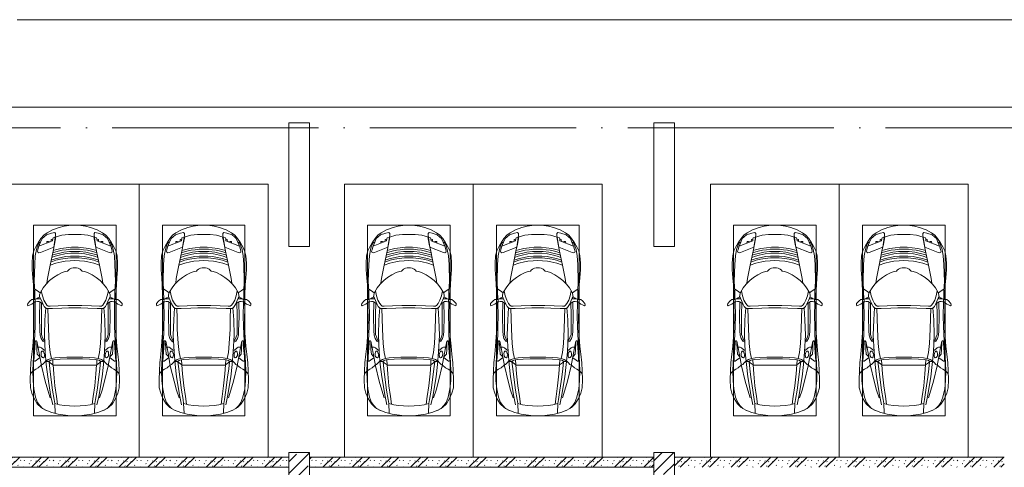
# Model space of a CAD drawing. Header units: millimetres. Extents: x -32229 to 291619, y -13689 to 125138.
# Tile 416 of 565: x 45585 to 64685, y 87460 to 96150. Entities that reach past the tile are written whole.
import ezdxf

# ---------------------------------------------------------------- set-up
doc = ezdxf.new("R2010")
doc.units = ezdxf.units.MM
doc.linetypes.add('ADSK_Линия сетки', pattern=[5000, 4000, -500, 0, -500])
for name, color, linetype, lineweight in [('A-DETL-GENF-OTLN', 7, 'Continuous', 18), ('A-FLOR-____-OTLN', 7, 'Continuous', 18), ('A-WALL-____-PATT', 7, 'Continuous', 40), ('C-PRKG-____-OTLN', 7, 'Continuous', 18), ('I-WALL-____-MCUT', 7, 'Continuous', 40), ('S-COLS-____-MCUT', 7, 'Continuous', 40), ('S-COLS-____-OTLN', 7, 'Continuous', 18), ('S-GRID-____-OTLN', 7, 'Continuous', 9)]:
    doc.layers.add(name, color=color, linetype=linetype, lineweight=lineweight)
pattern_1 = [(135, (300.56, 377.28), (-565.6854, 6e-14), [10, -790]), (135, (349.8, 474.73), (-565.6854, 6e-14), [10, -790]), (135, (423.93, 473.06), (-565.6854, 6e-14), [10, -790]), (135, (229.92, 447.9), (-565.6854, 6e-14), [10, -790]), (135, (155.08, 447.9), (-565.6854, 6e-14), [10, -790]), (135, (114.9, 369.03), (-565.6854, 6e-14), [10, -790]), (135, (132.43, 285.8), (-565.6854, 6e-14), [10, -790]), (135, (214.66, 322), (-565.6854, 6e-14), [10, -790]), (135, (198.16, 261.88), (-565.6854, 6e-14), [10, -790]), (135, (45.2, 272.9), (-565.6854, 6e-14), [10, -790]), (135, (42.32, 336.16), (-565.6854, 6e-14), [10, -790]), (135, (92.26, 192.24), (-565.6854, 6e-14), [10, -790]), (135, (7.07, 149.2), (-565.6854, 6e-14), [10, -790]), (135, (80.6, 95.1), (-565.6854, 6e-14), [10, -790]), (135, (79.53, 36.94), (-565.6854, 6e-14), [10, -790]), (135, (153.87, 74.56), (-565.6854, 6e-14), [10, -790]), (135, (228.35, 124.8), (-565.6854, 6e-14), [10, -790]), (135, (279.75, 180.4), (-565.6854, 6e-14), [10, -790]), (135, (282.9, 31.63), (-565.6854, 6e-14), [10, -790]), (135, (377.38, 53.45), (-565.6854, 6e-14), [10, -790]), (135, (352.28, 102.7), (-565.6854, 6e-14), [10, -790]), (135, (354.05, 0), (-565.6854, 6e-14), [10, -790]), (135, (553.23, 16.45), (-565.6854, 6e-14), [10, -790]), (135, (542.38, 63.45), (-565.6854, 6e-14), [10, -790]), (135, (536.58, 239.3), (-565.6854, 6e-14), [10, -790]), (135, (475.85, 203.9), (-565.6854, 6e-14), [10, -790]), (135, (475.85, 316.54), (-565.6854, 6e-14), [10, -790]), (135, (520.8, 408.7), (-565.6854, 6e-14), [10, -790]), (135, (551.1, 470.8), (-565.6854, 6e-14), [10, -790]), (135, (235.25, 537.93), (-565.6854, 6e-14), [10, -790]), (135, (407.25, 547.65), (-565.6854, 6e-14), [10, -790]), (135, (94.5, 558.6), (-565.6854, 6e-14), [10, -790]), (135, (46.4, 532.3), (-565.6854, 6e-14), [10, -790]), (135, (85.56, 465.04), (-565.6854, 6e-14), [10, -790]), (135, (355.53, 181.14), (-565.6854, 6e-14), [10, -790]), (135, (362.23, 243.6), (-565.6854, 6e-14), [10, -790]), (135, (413.45, 344.1), (-565.6854, 6e-14), [10, -790]), (135, (286.3, 273.25), (-565.6854, 6e-14), [10, -790]), (135, (423.02, 263.72), (-565.6854, 6e-14), [10, -790]), (135, (162.94, 190.2), (-565.6854, 6e-14), [10, -790]), (135, (470.25, 120.93), (-565.6854, 6e-14), [10, -790]), (135, (484.48, 9.78), (-565.6854, 6e-14), [10, -790]), (45, (0, 212.13), (-565.6854, 0), []), (45, (212.13, 0), (-565.6854, 0), []), (45, (353.55, 0), (-565.6854, 0), []), (45, (0, 353.55), (-565.6854, 0), [])]

# ---------------------------------------------------------------- blocks, each defined once
blk = doc.blocks.new('КР_Колонна_ЖБ_Прямоугольная - 400x2400h_B40-V21--02 ЭМ')
at = {"layer": 'S-COLS-____-OTLN', "lineweight": 5, "true_color": 0xaaaaaa}
h = blk.add_hatch(dxfattribs=at)
h.set_pattern_fill('FP_18', color=253, style=0, pattern_type=2)
h.set_pattern_definition([(225, (51005.3, 86550), (228.0985, -228.0985), []), (225, (50777.2, 86550), (228.0985, -228.0985), [403.225, -80.645, 6.706, -73.939])])
h.paths.add_polyline_path([(200, 1200), (-200, 1200), (-200, -1200), (200, -1200)])
at = {"layer": 'S-COLS-____-MCUT', "color": 253, "lineweight": 15, "true_color": 0xaaaaaa}
for p, q in [((200, 1200), (-200, 1200)), ((-200, 1200), (-200, -1200)), ((200, -1200), (200, 1200)), ((-200, -1200), (200, -1200))]:
    blk.add_line(p, q, dxfattribs=at)
blk = doc.blocks.new('КР_Колонна_ЖБ_Прямоугольная - 400x2400h_B40-V23--02 ЭМ')
at = {"layer": 'S-COLS-____-OTLN', "lineweight": 5, "true_color": 0xaaaaaa}
h = blk.add_hatch(dxfattribs=at)
h.set_pattern_fill('FP_20', color=253, style=0, pattern_type=2)
h.set_pattern_definition([(225, (58085.3, 86550), (228.0985, -228.0985), []), (225, (57857.2, 86550), (228.0985, -228.0985), [403.225, -80.645, 6.706, -73.939])])
h.paths.add_polyline_path([(200, 1200), (-200, 1200), (-200, -1200), (200, -1200)])
at = {"layer": 'S-COLS-____-MCUT', "color": 253, "lineweight": 15, "true_color": 0xaaaaaa}
for p, q in [((200, 1200), (-200, 1200)), ((-200, 1200), (-200, -1200)), ((200, -1200), (200, 1200)), ((-200, -1200), (200, -1200))]:
    blk.add_line(p, q, dxfattribs=at)
blk = doc.blocks.new('АР_Машиноместо - 4900x2400_М__5300х2500_-3113489--02 ЭМ')
at = {"layer": 'A-DETL-GENF-OTLN', "color": 254, "lineweight": 13, "true_color": 0xd4d4d4}
for p, q in [((696, 4396), (625, 4355)), ((1804, 4396), (1875, 4355)), ((528, 4240), (489, 4138)), ((571, 4303), (528, 4240)), ((625, 4355), (571, 4303)), ((787, 4128), (821, 4290)), ((849, 4183), (861, 4260)), ((1651, 4183), (1639, 4260)), ((1713, 4128), (1679, 4290)), ((1875, 4355), (1929, 4303)), ((1929, 4303), (1972, 4240)), ((1972, 4240), (2011, 4138)), ((489, 4138), (455, 3977)), ((723, 4002), (772, 4150)), ((723, 3742), (787, 4128)), ((819, 4001), (849, 4183)), ((1681, 4001), (1651, 4183)), ((1777, 3742), (1713, 4128)), ((1777, 4002), (1728, 4150)), ((2011, 4138), (2045, 3977)), ((439, 3823), (434, 3624)), ((455, 3977), (439, 3823)), ((602, 3530), (674, 3827)), ((674, 3827), (723, 4002)), ((786, 3747), (819, 4001)), ((1714, 3747), (1681, 4001)), ((1826, 3827), (1777, 4002)), ((1898, 3530), (1826, 3827)), ((2045, 3977), (2061, 3823)), ((2061, 3823), (2066, 3624)), ((696, 3503), (723, 3742)), ((765, 3589), (786, 3747)), ((1735, 3589), (1714, 3747)), ((1804, 3503), (1777, 3742)), ((434, 3624), (440, 3469)), ((440, 3469), (462, 3137)), ((564, 3316), (602, 3530)), ((749, 3451), (765, 3589)), ((1751, 3451), (1735, 3589)), ((1936, 3316), (1898, 3530)), ((2060, 3469), (2038, 3137)), ((2066, 3624), (2060, 3469)), ((533, 3146), (564, 3316)), ((735, 3406), (688, 3436)), ((797, 3388), (735, 3406)), ((753, 3099), (772, 3268)), ((772, 3268), (797, 3388)), ((870, 3377), (797, 3388)), ((957, 3369), (870, 3377)), ((1093, 3361), (957, 3369)), ((1250, 3361), (1093, 3361)), ((1250, 3361), (1407, 3361)), ((1407, 3361), (1543, 3369)), ((1543, 3369), (1630, 3377)), ((1630, 3377), (1703, 3388)), ((1703, 3388), (1765, 3406)), ((1728, 3268), (1703, 3388)), ((1747, 3099), (1728, 3268)), ((1765, 3406), (1812, 3436)), ((1967, 3146), (1936, 3316)), ((462, 3137), (466, 3036)), ((512, 3053), (533, 3146)), ((629, 3048), (667, 3070)), ((738, 2818), (753, 3099)), ((1762, 2818), (1747, 3099)), ((1871, 3048), (1833, 3070)), ((1988, 3053), (1967, 3146)), ((2038, 3137), (2034, 3036)), ((466, 3036), (474, 2914)), ((474, 2914), (478, 2755)), ((572, 2853), (576, 2937)), ((576, 2937), (595, 2998)), ((595, 2998), (629, 3048)), ((1905, 2998), (1871, 3048)), ((1924, 2937), (1905, 2998)), ((1928, 2853), (1924, 2937)), ((2026, 2914), (2022, 2755)), ((2034, 3036), (2026, 2914)), ((478, 2755), (483, 2571)), ((564, 2581), (572, 2853)), ((734, 2607), (738, 2818)), ((1766, 2607), (1762, 2818)), ((1936, 2581), (1928, 2853)), ((2022, 2755), (2017, 2571)), ((483, 2571), (478, 2290)), ((571, 2291), (564, 2581)), ((728, 2416), (734, 2607)), ((1772, 2416), (1766, 2607)), ((1929, 2291), (1936, 2581)), ((2017, 2571), (2022, 2290)), ((472, 2078), (474, 2239)), ((2028, 2078), (2026, 2239)), ((463, 1890), (472, 2078)), ((2037, 1890), (2028, 2078)), ((471, 1561), (463, 1890)), ((2029, 1561), (2037, 1890)), ((483, 1396), (471, 1561)), ((2017, 1396), (2029, 1561)), ((507, 1274), (483, 1396)), ((1993, 1274), (2017, 1396)), ((528, 1199), (507, 1274)), ((562, 1132), (528, 1199)), ((819, 1103), (554, 1208)), ((709, 1113), (708, 1147)), ((1681, 1103), (1946, 1208)), ((1791, 1113), (1792, 1147)), ((1938, 1132), (1972, 1199)), ((1972, 1199), (1993, 1274)), ((738, 1114), (709, 1113)), ((773, 1121), (738, 1114)), ((793, 1076), (791, 1115)), ((823, 1074), (793, 1076)), ((824, 1064), (819, 1103)), ((828, 1045), (824, 1064)), ((871, 1032), (828, 1045)), ((1629, 1032), (1672, 1045)), ((1672, 1045), (1676, 1064)), ((1676, 1064), (1681, 1103)), ((1677, 1074), (1707, 1076)), ((1707, 1076), (1709, 1115)), ((1727, 1121), (1762, 1114)), ((1762, 1114), (1791, 1113))]:
    blk.add_line(p, q, dxfattribs=at)
at = {"layer": 'A-DETL-GENF-OTLN', "color": 253, "lineweight": 13, "true_color": 0xaaaaaa}
for p, q in [((804, 4437), (686, 4392)), ((927, 4467), (804, 4437)), ((861, 4260), (869, 4451)), ((1115, 4493), (927, 4467)), ((1250, 4500), (1115, 4493)), ((1250, 4500), (1385, 4493)), ((1385, 4493), (1573, 4467)), ((1573, 4467), (1696, 4437)), ((1639, 4260), (1631, 4451)), ((1696, 4437), (1814, 4392)), ((522, 4268), (459, 4167)), ((596, 4341), (522, 4268)), ((686, 4392), (596, 4341)), ((955, 4284), (861, 4259)), ((914, 4272), (894, 4122)), ((1050, 4297), (955, 4284)), ((1146, 4307), (1050, 4297)), ((1250, 4312), (1146, 4307)), ((1250, 4312), (1354, 4307)), ((1354, 4307), (1450, 4297)), ((1450, 4297), (1545, 4284)), ((1545, 4284), (1639, 4259)), ((1586, 4272), (1606, 4122)), ((1814, 4392), (1904, 4341)), ((1904, 4341), (1978, 4268)), ((1978, 4268), (2041, 4167)), ((416, 4059), (387, 3958)), ((459, 4167), (416, 4059)), ((894, 4122), (864, 3917)), ((1606, 4122), (1636, 3917)), ((2041, 4167), (2084, 4059)), ((2084, 4059), (2113, 3958)), ((387, 3958), (384, 3803)), ((864, 3917), (840, 3688)), ((1636, 3917), (1660, 3688)), ((2113, 3958), (2116, 3803)), ((384, 3803), (390, 3630)), ((404, 3666), (388, 3688)), ((390, 3630), (397, 3474)), ((439, 3630), (404, 3666)), ((491, 3594), (439, 3630)), ((840, 3688), (827, 3510)), ((1660, 3688), (1673, 3510)), ((2009, 3594), (2061, 3630)), ((2061, 3630), (2096, 3666)), ((2096, 3666), (2112, 3688)), ((2110, 3630), (2103, 3474)), ((2116, 3803), (2110, 3630)), ((397, 3474), (416, 3306)), ((457, 3435), (466, 3441)), ((466, 3441), (482, 3439)), ((482, 3439), (508, 3423)), ((538, 3567), (491, 3594)), ((598, 3519), (538, 3567)), ((625, 3501), (598, 3519)), ((655, 3470), (625, 3501)), ((690, 3434), (655, 3470)), ((676, 3260), (696, 3503)), ((744, 3447), (691, 3447)), ((744, 3447), (773, 3472)), ((773, 3424), (744, 3447)), ((773, 3472), (826, 3512)), ((826, 3512), (821, 3413)), ((1250, 3520), (827, 3517)), ((1250, 3520), (1673, 3517)), ((1674, 3512), (1679, 3413)), ((1727, 3472), (1674, 3512)), ((1756, 3447), (1727, 3472)), ((1727, 3424), (1756, 3447)), ((1756, 3447), (1809, 3447)), ((1824, 3260), (1804, 3503)), ((1810, 3434), (1845, 3470)), ((1845, 3470), (1875, 3501)), ((1875, 3501), (1902, 3519)), ((1902, 3519), (1962, 3567)), ((1962, 3567), (2009, 3594)), ((2018, 3439), (1992, 3423)), ((2034, 3441), (2018, 3439)), ((2043, 3435), (2034, 3441)), ((2103, 3474), (2084, 3306)), ((416, 3306), (433, 3149)), ((462, 3347), (457, 3435)), ((475, 3180), (462, 3347)), ((508, 3423), (567, 3375)), ((522, 3303), (515, 3214)), ((565, 3350), (522, 3303)), ((570, 3361), (565, 3350)), ((567, 3375), (570, 3361)), ((594, 3293), (597, 3327)), ((600, 3262), (594, 3293)), ((597, 3327), (605, 3347)), ((612, 3246), (600, 3262)), ((605, 3347), (620, 3369)), ((620, 3369), (639, 3373)), ((643, 3260), (627, 3246)), ((639, 3373), (654, 3361)), ((657, 3286), (643, 3260)), ((654, 3361), (659, 3344)), ((661, 3321), (657, 3286)), ((659, 3344), (661, 3321)), ((659, 2936), (676, 3260)), ((811, 3415), (773, 3424)), ((853, 3407), (811, 3415)), ((965, 3398), (853, 3407)), ((1103, 3394), (965, 3398)), ((1250, 3391), (1103, 3394)), ((1250, 3391), (1397, 3394)), ((1397, 3394), (1535, 3398)), ((1535, 3398), (1647, 3407)), ((1647, 3407), (1689, 3415)), ((1689, 3415), (1727, 3424)), ((1841, 2936), (1824, 3260)), ((1841, 3344), (1839, 3321)), ((1839, 3321), (1843, 3286)), ((1846, 3361), (1841, 3344)), ((1843, 3286), (1857, 3260)), ((1861, 3373), (1846, 3361)), ((1857, 3260), (1873, 3246)), ((1880, 3369), (1861, 3373)), ((1895, 3347), (1880, 3369)), ((1888, 3246), (1900, 3262)), ((1903, 3327), (1895, 3347)), ((1900, 3262), (1906, 3293)), ((1906, 3293), (1903, 3327)), ((1933, 3375), (1930, 3361)), ((1930, 3361), (1935, 3350)), ((1992, 3423), (1933, 3375)), ((1935, 3350), (1978, 3303)), ((1978, 3303), (1985, 3214)), ((2025, 3180), (2038, 3347)), ((2038, 3347), (2043, 3435)), ((2084, 3306), (2067, 3148)), ((457, 3174), (433, 3148)), ((433, 3149), (446, 2965)), ((475, 3174), (457, 3174)), ((481, 3085), (475, 3180)), ((486, 3046), (481, 3085)), ((512, 3061), (504, 3047)), ((515, 3214), (511, 3095)), ((511, 3095), (512, 3061)), ((558, 3165), (514, 3168)), ((579, 3168), (558, 3165)), ((602, 3179), (579, 3168)), ((654, 3228), (602, 3179)), ((627, 3246), (612, 3246)), ((675, 3228), (654, 3228)), ((1825, 3228), (1846, 3228)), ((1846, 3228), (1898, 3179)), ((1873, 3246), (1888, 3246)), ((1898, 3179), (1921, 3168)), ((1921, 3168), (1942, 3165)), ((1942, 3165), (1986, 3168)), ((1985, 3214), (1989, 3095)), ((1989, 3095), (1988, 3061)), ((1988, 3061), (1996, 3047)), ((2014, 3046), (2019, 3085)), ((2019, 3085), (2025, 3180)), ((2025, 3174), (2043, 3174)), ((2043, 3174), (2067, 3148)), ((2067, 3149), (2054, 2965)), ((446, 2965), (456, 2818)), ((504, 3047), (486, 3046)), ((619, 2967), (604, 2919)), ((604, 2919), (604, 2851)), ((644, 3025), (619, 2967)), ((665, 3046), (644, 3025)), ((668, 2638), (659, 2936)), ((1832, 2638), (1841, 2936)), ((1835, 3046), (1856, 3025)), ((1856, 3025), (1881, 2967)), ((1881, 2967), (1896, 2919)), ((1896, 2919), (1896, 2851)), ((1996, 3047), (2014, 3046)), ((2054, 2965), (2044, 2818)), ((456, 2818), (457, 2614)), ((604, 2851), (604, 2534)), ((1896, 2851), (1896, 2534)), ((2044, 2818), (2043, 2614)), ((457, 2614), (455, 2424)), ((604, 2534), (606, 2315)), ((685, 2406), (668, 2638)), ((1815, 2406), (1832, 2638)), ((1896, 2534), (1894, 2315)), ((2043, 2614), (2045, 2424)), ((341, 2366), (333, 2351)), ((333, 2351), (335, 2322)), ((335, 2322), (382, 2266)), ((384, 2348), (341, 2366)), ((417, 2334), (384, 2348)), ((450, 2306), (417, 2334)), ((470, 2290), (450, 2306)), ((455, 2424), (456, 2301)), ((581, 2296), (559, 2283)), ((631, 2333), (581, 2296)), ((634, 2341), (601, 2263)), ((657, 2380), (634, 2341)), ((685, 2322), (647, 2254)), ((673, 2400), (657, 2380)), ((701, 2415), (673, 2400)), ((710, 2355), (685, 2322)), ((814, 2417), (701, 2415)), ((734, 2369), (710, 2355)), ((773, 2372), (734, 2369)), ((929, 2364), (773, 2372)), ((999, 2409), (814, 2417)), ((1115, 2359), (929, 2364)), ((1133, 2405), (999, 2409)), ((1250, 2358), (1115, 2359)), ((1250, 2407), (1133, 2405)), ((1250, 2407), (1367, 2405)), ((1250, 2358), (1385, 2359)), ((1367, 2405), (1501, 2409)), ((1385, 2359), (1571, 2364)), ((1501, 2409), (1686, 2417)), ((1571, 2364), (1727, 2372)), ((1686, 2417), (1799, 2415)), ((1727, 2372), (1766, 2369)), ((1766, 2369), (1790, 2355)), ((1790, 2355), (1815, 2322)), ((1799, 2415), (1827, 2400)), ((1815, 2322), (1853, 2254)), ((1827, 2400), (1843, 2380)), ((1843, 2380), (1866, 2341)), ((1866, 2341), (1899, 2263)), ((1869, 2333), (1919, 2296)), ((1919, 2296), (1941, 2283)), ((2030, 2290), (2050, 2306)), ((2045, 2424), (2044, 2301)), ((2050, 2306), (2083, 2334)), ((2083, 2334), (2116, 2348)), ((2116, 2348), (2159, 2366)), ((2165, 2322), (2118, 2266)), ((2159, 2366), (2167, 2351)), ((2167, 2351), (2165, 2322)), ((382, 2266), (417, 2243)), ((417, 2243), (445, 2239)), ((445, 2239), (482, 2239)), ((445, 1957), (453, 2159)), ((453, 2159), (455, 2239)), ((505, 2230), (468, 2239)), ((494, 2289), (470, 2290)), ((482, 2236), (479, 2289)), ((523, 2281), (494, 2289)), ((537, 2212), (505, 2230)), ((587, 2231), (510, 2227)), ((559, 2283), (523, 2281)), ((579, 2113), (526, 2075)), ((564, 2195), (537, 2212)), ((567, 2154), (564, 2195)), ((580, 2214), (565, 2186)), ((581, 2106), (567, 2154)), ((601, 2263), (580, 2214)), ((635, 2015), (581, 2106)), ((620, 2169), (600, 2073)), ((647, 2254), (620, 2169)), ((1853, 2254), (1880, 2169)), ((1865, 2015), (1919, 2106)), ((1880, 2169), (1900, 2073)), ((1899, 2263), (1920, 2214)), ((1913, 2231), (1990, 2227)), ((1919, 2106), (1933, 2154)), ((1920, 2214), (1935, 2186)), ((1921, 2113), (1974, 2075)), ((1933, 2154), (1936, 2195)), ((1936, 2195), (1963, 2212)), ((1941, 2283), (1977, 2281)), ((1963, 2212), (1995, 2230)), ((1977, 2281), (2006, 2289)), ((1995, 2230), (2032, 2239)), ((2006, 2289), (2030, 2290)), ((2018, 2236), (2021, 2289)), ((2055, 2239), (2018, 2239)), ((2047, 2159), (2045, 2239)), ((2055, 1957), (2047, 2159)), ((2083, 2243), (2055, 2239)), ((2118, 2266), (2083, 2243)), ((435, 1821), (445, 1957)), ((475, 2041), (448, 2034)), ((526, 2075), (475, 2041)), ((691, 1942), (635, 2015)), ((761, 1872), (691, 1942)), ((718, 1834), (706, 1927)), ((1739, 1872), (1809, 1942)), ((1782, 1834), (1794, 1927)), ((1809, 1942), (1865, 2015)), ((1974, 2075), (2025, 2041)), ((2025, 2041), (2052, 2034)), ((2065, 1821), (2055, 1957)), ((422, 1663), (435, 1821)), ((770, 1576), (718, 1834)), ((838, 1812), (761, 1872)), ((917, 1761), (838, 1812)), ((1004, 1721), (917, 1761)), ((1065, 1700), (1004, 1721)), ((1435, 1700), (1496, 1721)), ((1496, 1721), (1583, 1761)), ((1583, 1761), (1662, 1812)), ((1662, 1812), (1739, 1872)), ((1730, 1576), (1782, 1834)), ((2078, 1663), (2065, 1821)), ((422, 1534), (422, 1663)), ((431, 1397), (422, 1534)), ((827, 1301), (770, 1576)), ((882, 1536), (770, 1576)), ((995, 1509), (882, 1536)), ((1107, 1690), (1065, 1700)), ((1124, 1671), (1107, 1690)), ((1147, 1651), (1124, 1671)), ((1185, 1636), (1147, 1651)), ((1218, 1629), (1185, 1636)), ((1218, 1629), (1250, 1627)), ((1282, 1629), (1250, 1627)), ((1282, 1629), (1315, 1636)), ((1315, 1636), (1353, 1651)), ((1353, 1651), (1376, 1671)), ((1376, 1671), (1393, 1690)), ((1393, 1690), (1435, 1700)), ((1505, 1509), (1618, 1536)), ((1618, 1536), (1730, 1576)), ((1673, 1301), (1730, 1576)), ((2069, 1397), (2078, 1534)), ((2078, 1534), (2078, 1663)), ((456, 1296), (431, 1397)), ((884, 1481), (782, 1518)), ((887, 1447), (790, 1477)), ((871, 1401), (800, 1425)), ((874, 1361), (810, 1383)), ((945, 1381), (871, 1401)), ((958, 1341), (874, 1361)), ((973, 1460), (884, 1481)), ((986, 1426), (887, 1447)), ((1059, 1355), (945, 1381)), ((1035, 1323), (958, 1341)), ((1062, 1446), (973, 1460)), ((1070, 1410), (986, 1426)), ((1060, 1496), (995, 1509)), ((1174, 1344), (1059, 1355)), ((1159, 1489), (1060, 1496)), ((1164, 1435), (1062, 1446)), ((1168, 1400), (1070, 1410)), ((1250, 1488), (1159, 1489)), ((1250, 1435), (1164, 1435)), ((1250, 1400), (1168, 1400)), ((1250, 1345), (1174, 1344)), ((1250, 1488), (1341, 1489)), ((1250, 1435), (1336, 1435)), ((1250, 1400), (1332, 1400)), ((1250, 1345), (1326, 1344)), ((1326, 1344), (1441, 1355)), ((1332, 1400), (1430, 1410)), ((1336, 1435), (1438, 1446)), ((1341, 1489), (1440, 1496)), ((1430, 1410), (1514, 1426)), ((1438, 1446), (1527, 1460)), ((1440, 1496), (1505, 1509)), ((1441, 1355), (1555, 1381)), ((1465, 1323), (1542, 1341)), ((1514, 1426), (1613, 1447)), ((1527, 1460), (1616, 1481)), ((1542, 1341), (1626, 1361)), ((1555, 1381), (1629, 1401)), ((1613, 1447), (1710, 1477)), ((1616, 1481), (1718, 1518)), ((1626, 1361), (1690, 1383)), ((1629, 1401), (1700, 1425)), ((2044, 1296), (2069, 1397)), ((487, 1232), (456, 1296)), ((539, 1140), (487, 1232)), ((540, 1160), (516, 1180)), ((527, 1305), (532, 1326)), ((535, 1281), (527, 1305)), ((532, 1326), (554, 1333)), ((548, 1220), (535, 1281)), ((561, 1133), (540, 1160)), ((587, 1126), (548, 1220)), ((554, 1333), (581, 1327)), ((581, 1327), (841, 1226)), ((859, 1321), (820, 1334)), ((854, 1167), (827, 1301)), ((876, 1279), (828, 1294)), ((841, 1226), (878, 991)), ((883, 1027), (854, 1167)), ((925, 1302), (859, 1321)), ((979, 1255), (876, 1279)), ((1007, 1284), (925, 1302)), ((1084, 1236), (979, 1255)), ((1084, 1275), (1007, 1284)), ((1148, 1312), (1035, 1323)), ((1159, 1268), (1084, 1275)), ((1183, 1227), (1084, 1236)), ((1250, 1309), (1148, 1312)), ((1250, 1267), (1159, 1268)), ((1250, 1224), (1183, 1227)), ((1250, 1309), (1352, 1312)), ((1250, 1267), (1341, 1268)), ((1250, 1224), (1317, 1227)), ((1317, 1227), (1416, 1236)), ((1341, 1268), (1416, 1275)), ((1352, 1312), (1465, 1323)), ((1416, 1275), (1493, 1284)), ((1416, 1236), (1521, 1255)), ((1493, 1284), (1575, 1302)), ((1521, 1255), (1624, 1279)), ((1575, 1302), (1641, 1321)), ((1617, 1027), (1646, 1167)), ((1659, 1226), (1622, 991)), ((1624, 1279), (1672, 1294)), ((1641, 1321), (1680, 1334)), ((1646, 1167), (1673, 1301)), ((1919, 1327), (1659, 1226)), ((1913, 1126), (1952, 1220)), ((1946, 1333), (1919, 1327)), ((1939, 1133), (1960, 1160)), ((1968, 1326), (1946, 1333)), ((1952, 1220), (1965, 1281)), ((1960, 1160), (1984, 1180)), ((1961, 1140), (2013, 1232)), ((1965, 1281), (1973, 1305)), ((1973, 1305), (1968, 1326)), ((2013, 1232), (2044, 1296)), ((593, 1057), (539, 1140)), ((589, 1122), (561, 1133)), ((618, 1057), (587, 1126)), ((647, 993), (593, 1057)), ((655, 1024), (618, 1057)), ((712, 946), (647, 993)), ((701, 989), (655, 1024)), ((800, 953), (701, 989)), ((878, 959), (859, 944)), ((1000, 994), (871, 1031)), ((878, 991), (878, 959)), ((1127, 980), (1000, 994)), ((1250, 978), (1127, 980)), ((1250, 978), (1373, 980)), ((1373, 980), (1500, 994)), ((1500, 994), (1629, 1031)), ((1622, 991), (1622, 959)), ((1622, 959), (1641, 944)), ((1700, 953), (1799, 989)), ((1788, 946), (1853, 993)), ((1799, 989), (1845, 1024)), ((1845, 1024), (1882, 1057)), ((1853, 993), (1907, 1057)), ((1882, 1057), (1913, 1126)), ((1907, 1057), (1961, 1140)), ((1911, 1122), (1939, 1133)), ((816, 891), (712, 946)), ((859, 944), (800, 953)), ((943, 845), (816, 891)), ((1044, 819), (943, 845)), ((1133, 806), (1044, 819)), ((1250, 800), (1133, 806)), ((1250, 800), (1367, 806)), ((1367, 806), (1456, 819)), ((1456, 819), (1557, 845)), ((1557, 845), (1684, 891)), ((1641, 944), (1700, 953)), ((1684, 891), (1788, 946))]:
    blk.add_line(p, q, dxfattribs=at)
at = {"layer": 'C-PRKG-____-OTLN', "color": 253, "lineweight": 13, "true_color": 0xaaaaaa}
for p, q in [((0, 0), (0, 5300)), ((2500, 0), (2500, 5300)), ((450, 4500), (2050, 4500)), ((450, 800), (450, 4500)), ((2050, 800), (2050, 4500)), ((450, 800), (2050, 800)), ((2500, 0), (0, 0))]:
    blk.add_line(p, q, dxfattribs=at)
blk = doc.blocks.new('АР_Машиноместо - 4900x2400_М__5300х2500_-V32--02 ЭМ')
at = {"layer": 'A-DETL-GENF-OTLN', "color": 253, "lineweight": 13, "true_color": 0xaaaaaa}
for p, q in [((712, -946), (647, -993)), ((800, -953), (701, -989)), ((816, -891), (712, -946)), ((859, -944), (800, -953)), ((943, -845), (816, -891)), ((878, -959), (859, -944)), ((1044, -819), (943, -845)), ((1133, -806), (1044, -819)), ((1250, -800), (1133, -806)), ((1250, -800), (1367, -806)), ((1367, -806), (1456, -819)), ((1456, -819), (1557, -845)), ((1557, -845), (1684, -891)), ((1622, -959), (1641, -944)), ((1641, -944), (1700, -953)), ((1684, -891), (1788, -946)), ((1700, -953), (1799, -989)), ((1788, -946), (1853, -993)), ((539, -1140), (487, -1232)), ((593, -1057), (539, -1140)), ((561, -1133), (540, -1160)), ((587, -1126), (548, -1220)), ((589, -1122), (561, -1133)), ((618, -1057), (587, -1126)), ((647, -993), (593, -1057)), ((655, -1024), (618, -1057)), ((701, -989), (655, -1024)), ((841, -1226), (878, -991)), ((883, -1027), (854, -1167)), ((1000, -994), (871, -1031)), ((878, -991), (878, -959)), ((1127, -980), (1000, -994)), ((1250, -978), (1127, -980)), ((1250, -978), (1373, -980)), ((1373, -980), (1500, -994)), ((1500, -994), (1629, -1031)), ((1617, -1027), (1646, -1167)), ((1622, -991), (1622, -959)), ((1659, -1226), (1622, -991)), ((1799, -989), (1845, -1024)), ((1845, -1024), (1882, -1057)), ((1853, -993), (1907, -1057)), ((1882, -1057), (1913, -1126)), ((1907, -1057), (1961, -1140)), ((1911, -1122), (1939, -1133)), ((1913, -1126), (1952, -1220)), ((1939, -1133), (1960, -1160)), ((1961, -1140), (2013, -1232)), ((456, -1296), (431, -1397)), ((487, -1232), (456, -1296)), ((540, -1160), (516, -1180)), ((535, -1281), (527, -1305)), ((527, -1305), (532, -1326)), ((532, -1326), (554, -1333)), ((548, -1220), (535, -1281)), ((554, -1333), (581, -1327)), ((581, -1327), (841, -1226)), ((827, -1301), (770, -1576)), ((859, -1321), (820, -1334)), ((854, -1167), (827, -1301)), ((876, -1279), (828, -1294)), ((925, -1302), (859, -1321)), ((979, -1255), (876, -1279)), ((1007, -1284), (925, -1302)), ((1035, -1323), (958, -1341)), ((1084, -1236), (979, -1255)), ((1084, -1275), (1007, -1284)), ((1148, -1312), (1035, -1323)), ((1183, -1227), (1084, -1236)), ((1159, -1268), (1084, -1275)), ((1250, -1309), (1148, -1312)), ((1250, -1267), (1159, -1268)), ((1250, -1224), (1183, -1227)), ((1250, -1224), (1317, -1227)), ((1250, -1267), (1341, -1268)), ((1250, -1309), (1352, -1312)), ((1317, -1227), (1416, -1236)), ((1341, -1268), (1416, -1275)), ((1352, -1312), (1465, -1323)), ((1416, -1236), (1521, -1255)), ((1416, -1275), (1493, -1284)), ((1465, -1323), (1542, -1341)), ((1493, -1284), (1575, -1302)), ((1521, -1255), (1624, -1279)), ((1575, -1302), (1641, -1321)), ((1624, -1279), (1672, -1294)), ((1641, -1321), (1680, -1334)), ((1646, -1167), (1673, -1301)), ((1919, -1327), (1659, -1226)), ((1673, -1301), (1730, -1576)), ((1946, -1333), (1919, -1327)), ((1968, -1326), (1946, -1333)), ((1952, -1220), (1965, -1281)), ((1960, -1160), (1984, -1180)), ((1965, -1281), (1973, -1305)), ((1973, -1305), (1968, -1326)), ((2013, -1232), (2044, -1296)), ((2044, -1296), (2069, -1397)), ((431, -1397), (422, -1534)), ((884, -1481), (782, -1518)), ((887, -1447), (790, -1477)), ((871, -1401), (800, -1425)), ((874, -1361), (810, -1383)), ((945, -1381), (871, -1401)), ((958, -1341), (874, -1361)), ((995, -1509), (882, -1536)), ((973, -1460), (884, -1481)), ((986, -1426), (887, -1447)), ((1059, -1355), (945, -1381)), ((1062, -1446), (973, -1460)), ((1070, -1410), (986, -1426)), ((1060, -1496), (995, -1509)), ((1174, -1344), (1059, -1355)), ((1159, -1489), (1060, -1496)), ((1164, -1435), (1062, -1446)), ((1168, -1400), (1070, -1410)), ((1250, -1488), (1159, -1489)), ((1250, -1435), (1164, -1435)), ((1250, -1400), (1168, -1400)), ((1250, -1345), (1174, -1344)), ((1250, -1345), (1326, -1344)), ((1250, -1400), (1332, -1400)), ((1250, -1435), (1336, -1435)), ((1250, -1488), (1341, -1489)), ((1326, -1344), (1441, -1355)), ((1332, -1400), (1430, -1410)), ((1336, -1435), (1438, -1446)), ((1341, -1489), (1440, -1496)), ((1430, -1410), (1514, -1426)), ((1438, -1446), (1527, -1460)), ((1440, -1496), (1505, -1509)), ((1441, -1355), (1555, -1381)), ((1505, -1509), (1618, -1536)), ((1514, -1426), (1613, -1447)), ((1527, -1460), (1616, -1481)), ((1542, -1341), (1626, -1361)), ((1555, -1381), (1629, -1401)), ((1613, -1447), (1710, -1477)), ((1616, -1481), (1718, -1518)), ((1626, -1361), (1690, -1383)), ((1629, -1401), (1700, -1425)), ((2069, -1397), (2078, -1534)), ((422, -1534), (422, -1663)), ((422, -1663), (435, -1821)), ((770, -1576), (718, -1834)), ((882, -1536), (770, -1576)), ((1065, -1700), (1004, -1721)), ((1107, -1690), (1065, -1700)), ((1124, -1671), (1107, -1690)), ((1147, -1651), (1124, -1671)), ((1185, -1636), (1147, -1651)), ((1218, -1629), (1185, -1636)), ((1218, -1629), (1250, -1627)), ((1282, -1629), (1250, -1627)), ((1282, -1629), (1315, -1636)), ((1315, -1636), (1353, -1651)), ((1353, -1651), (1376, -1671)), ((1376, -1671), (1393, -1690)), ((1393, -1690), (1435, -1700)), ((1435, -1700), (1496, -1721)), ((1618, -1536), (1730, -1576)), ((1730, -1576), (1782, -1834)), ((2078, -1663), (2065, -1821)), ((2078, -1534), (2078, -1663)), ((435, -1821), (445, -1957)), ((761, -1872), (691, -1942)), ((718, -1834), (706, -1927)), ((838, -1812), (761, -1872)), ((917, -1761), (838, -1812)), ((1004, -1721), (917, -1761)), ((1496, -1721), (1583, -1761)), ((1583, -1761), (1662, -1812)), ((1662, -1812), (1739, -1872)), ((1739, -1872), (1809, -1942)), ((1782, -1834), (1794, -1927)), ((2065, -1821), (2055, -1957)), ((445, -1957), (453, -2159)), ((475, -2041), (448, -2034)), ((526, -2075), (475, -2041)), ((579, -2113), (526, -2075)), ((635, -2015), (581, -2106)), ((620, -2169), (600, -2073)), ((691, -1942), (635, -2015)), ((1809, -1942), (1865, -2015)), ((1865, -2015), (1919, -2106)), ((1880, -2169), (1900, -2073)), ((1921, -2113), (1974, -2075)), ((1974, -2075), (2025, -2041)), ((2025, -2041), (2052, -2034)), ((2055, -1957), (2047, -2159)), ((335, -2322), (382, -2266)), ((382, -2266), (417, -2243)), ((417, -2243), (445, -2239)), ((445, -2239), (482, -2239)), ((470, -2290), (450, -2306)), ((453, -2159), (455, -2239)), ((505, -2230), (468, -2239)), ((494, -2289), (470, -2290)), ((482, -2236), (479, -2289)), ((523, -2281), (494, -2289)), ((537, -2212), (505, -2230)), ((587, -2231), (510, -2227)), ((559, -2283), (523, -2281)), ((564, -2195), (537, -2212)), ((581, -2296), (559, -2283)), ((567, -2154), (564, -2195)), ((580, -2214), (565, -2186)), ((581, -2106), (567, -2154)), ((601, -2263), (580, -2214)), ((634, -2341), (601, -2263)), ((647, -2254), (620, -2169)), ((685, -2322), (647, -2254)), ((1815, -2322), (1853, -2254)), ((1853, -2254), (1880, -2169)), ((1866, -2341), (1899, -2263)), ((1899, -2263), (1920, -2214)), ((1913, -2231), (1990, -2227)), ((1919, -2106), (1933, -2154)), ((1919, -2296), (1941, -2283)), ((1920, -2214), (1935, -2186)), ((1933, -2154), (1936, -2195)), ((1936, -2195), (1963, -2212)), ((1941, -2283), (1977, -2281)), ((1963, -2212), (1995, -2230)), ((1977, -2281), (2006, -2289)), ((1995, -2230), (2032, -2239)), ((2006, -2289), (2030, -2290)), ((2018, -2236), (2021, -2289)), ((2055, -2239), (2018, -2239)), ((2030, -2290), (2050, -2306)), ((2047, -2159), (2045, -2239)), ((2083, -2243), (2055, -2239)), ((2118, -2266), (2083, -2243)), ((2165, -2322), (2118, -2266)), ((333, -2351), (335, -2322)), ((341, -2366), (333, -2351)), ((384, -2348), (341, -2366)), ((417, -2334), (384, -2348)), ((450, -2306), (417, -2334)), ((455, -2424), (456, -2301)), ((457, -2614), (455, -2424)), ((631, -2333), (581, -2296)), ((604, -2534), (606, -2315)), ((657, -2380), (634, -2341)), ((673, -2400), (657, -2380)), ((685, -2406), (668, -2638)), ((701, -2415), (673, -2400)), ((710, -2355), (685, -2322)), ((814, -2417), (701, -2415)), ((734, -2369), (710, -2355)), ((773, -2372), (734, -2369)), ((929, -2364), (773, -2372)), ((999, -2409), (814, -2417)), ((1115, -2359), (929, -2364)), ((1133, -2405), (999, -2409)), ((1250, -2358), (1115, -2359)), ((1250, -2407), (1133, -2405)), ((1250, -2358), (1385, -2359)), ((1250, -2407), (1367, -2405)), ((1367, -2405), (1501, -2409)), ((1385, -2359), (1571, -2364)), ((1501, -2409), (1686, -2417)), ((1571, -2364), (1727, -2372)), ((1686, -2417), (1799, -2415)), ((1727, -2372), (1766, -2369)), ((1766, -2369), (1790, -2355)), ((1790, -2355), (1815, -2322)), ((1799, -2415), (1827, -2400)), ((1815, -2406), (1832, -2638)), ((1827, -2400), (1843, -2380)), ((1843, -2380), (1866, -2341)), ((1869, -2333), (1919, -2296)), ((1896, -2534), (1894, -2315)), ((2043, -2614), (2045, -2424)), ((2045, -2424), (2044, -2301)), ((2050, -2306), (2083, -2334)), ((2083, -2334), (2116, -2348)), ((2116, -2348), (2159, -2366)), ((2159, -2366), (2167, -2351)), ((2167, -2351), (2165, -2322)), ((456, -2818), (457, -2614)), ((604, -2851), (604, -2534)), ((668, -2638), (659, -2936)), ((1832, -2638), (1841, -2936)), ((1896, -2851), (1896, -2534)), ((2044, -2818), (2043, -2614)), ((446, -2965), (456, -2818)), ((604, -2919), (604, -2851)), ((1896, -2919), (1896, -2851)), ((2054, -2965), (2044, -2818)), ((433, -3149), (446, -2965)), ((486, -3046), (481, -3085)), ((504, -3047), (486, -3046)), ((512, -3061), (504, -3047)), ((619, -2967), (604, -2919)), ((644, -3025), (619, -2967)), ((665, -3046), (644, -3025)), ((659, -2936), (676, -3260)), ((1841, -2936), (1824, -3260)), ((1835, -3046), (1856, -3025)), ((1856, -3025), (1881, -2967)), ((1881, -2967), (1896, -2919)), ((1988, -3061), (1996, -3047)), ((1996, -3047), (2014, -3046)), ((2014, -3046), (2019, -3085)), ((2067, -3149), (2054, -2965)), ((416, -3306), (433, -3149)), ((457, -3174), (433, -3148)), ((475, -3174), (457, -3174)), ((475, -3180), (462, -3347)), ((481, -3085), (475, -3180)), ((511, -3095), (512, -3061)), ((515, -3214), (511, -3095)), ((558, -3165), (514, -3168)), ((522, -3303), (515, -3214)), ((579, -3168), (558, -3165)), ((602, -3179), (579, -3168)), ((612, -3246), (600, -3262)), ((654, -3228), (602, -3179)), ((627, -3246), (612, -3246)), ((643, -3260), (627, -3246)), ((675, -3228), (654, -3228)), ((1825, -3228), (1846, -3228)), ((1846, -3228), (1898, -3179)), ((1857, -3260), (1873, -3246)), ((1873, -3246), (1888, -3246)), ((1888, -3246), (1900, -3262)), ((1898, -3179), (1921, -3168)), ((1921, -3168), (1942, -3165)), ((1942, -3165), (1986, -3168)), ((1978, -3303), (1985, -3214)), ((1985, -3214), (1989, -3095)), ((1989, -3095), (1988, -3061)), ((2019, -3085), (2025, -3180)), ((2025, -3174), (2043, -3174)), ((2025, -3180), (2038, -3347)), ((2043, -3174), (2067, -3148)), ((2084, -3306), (2067, -3148)), ((397, -3474), (416, -3306)), ((462, -3347), (457, -3435)), ((457, -3435), (466, -3441)), ((482, -3439), (508, -3423)), ((508, -3423), (567, -3375)), ((565, -3350), (522, -3303)), ((570, -3361), (565, -3350)), ((567, -3375), (570, -3361)), ((600, -3262), (594, -3293)), ((594, -3293), (597, -3327)), ((597, -3327), (605, -3347)), ((605, -3347), (620, -3369)), ((620, -3369), (639, -3373)), ((639, -3373), (654, -3361)), ((657, -3286), (643, -3260)), ((654, -3361), (659, -3344)), ((690, -3434), (655, -3470)), ((661, -3321), (657, -3286)), ((659, -3344), (661, -3321)), ((676, -3260), (696, -3503)), ((773, -3424), (744, -3447)), ((811, -3415), (773, -3424)), ((853, -3407), (811, -3415)), ((826, -3512), (821, -3413)), ((965, -3398), (853, -3407)), ((1103, -3394), (965, -3398)), ((1250, -3391), (1103, -3394)), ((1250, -3391), (1397, -3394)), ((1397, -3394), (1535, -3398)), ((1535, -3398), (1647, -3407)), ((1647, -3407), (1689, -3415)), ((1674, -3512), (1679, -3413)), ((1689, -3415), (1727, -3424)), ((1727, -3424), (1756, -3447)), ((1824, -3260), (1804, -3503)), ((1810, -3434), (1845, -3470)), ((1839, -3321), (1843, -3286)), ((1841, -3344), (1839, -3321)), ((1846, -3361), (1841, -3344)), ((1843, -3286), (1857, -3260)), ((1861, -3373), (1846, -3361)), ((1880, -3369), (1861, -3373)), ((1895, -3347), (1880, -3369)), ((1903, -3327), (1895, -3347)), ((1900, -3262), (1906, -3293)), ((1906, -3293), (1903, -3327)), ((1930, -3361), (1935, -3350)), ((1933, -3375), (1930, -3361)), ((1992, -3423), (1933, -3375)), ((1935, -3350), (1978, -3303)), ((2018, -3439), (1992, -3423)), ((2043, -3435), (2034, -3441)), ((2038, -3347), (2043, -3435)), ((2103, -3474), (2084, -3306)), ((390, -3630), (397, -3474)), ((491, -3594), (439, -3630)), ((466, -3441), (482, -3439)), ((538, -3567), (491, -3594)), ((598, -3519), (538, -3567)), ((625, -3501), (598, -3519)), ((655, -3470), (625, -3501)), ((744, -3447), (691, -3447)), ((744, -3447), (773, -3472)), ((773, -3472), (826, -3512)), ((840, -3688), (827, -3510)), ((1250, -3520), (827, -3517)), ((1250, -3520), (1673, -3517)), ((1660, -3688), (1673, -3510)), ((1727, -3472), (1674, -3512)), ((1756, -3447), (1727, -3472)), ((1756, -3447), (1809, -3447)), ((1845, -3470), (1875, -3501)), ((1875, -3501), (1902, -3519)), ((1902, -3519), (1962, -3567)), ((1962, -3567), (2009, -3594)), ((2009, -3594), (2061, -3630)), ((2034, -3441), (2018, -3439)), ((2110, -3630), (2103, -3474)), ((384, -3803), (390, -3630)), ((387, -3958), (384, -3803)), ((404, -3666), (388, -3688)), ((439, -3630), (404, -3666)), ((864, -3917), (840, -3688)), ((1636, -3917), (1660, -3688)), ((2061, -3630), (2096, -3666)), ((2096, -3666), (2112, -3688)), ((2116, -3803), (2110, -3630)), ((2113, -3958), (2116, -3803)), ((416, -4059), (387, -3958)), ((894, -4122), (864, -3917)), ((1606, -4122), (1636, -3917)), ((2084, -4059), (2113, -3958)), ((459, -4167), (416, -4059)), ((522, -4268), (459, -4167)), ((914, -4272), (894, -4122)), ((1586, -4272), (1606, -4122)), ((1978, -4268), (2041, -4167)), ((2041, -4167), (2084, -4059)), ((596, -4341), (522, -4268)), ((686, -4392), (596, -4341)), ((804, -4437), (686, -4392)), ((955, -4284), (861, -4259)), ((861, -4260), (869, -4451)), ((1050, -4297), (955, -4284)), ((1146, -4307), (1050, -4297)), ((1250, -4312), (1146, -4307)), ((1250, -4312), (1354, -4307)), ((1354, -4307), (1450, -4297)), ((1450, -4297), (1545, -4284)), ((1545, -4284), (1639, -4259)), ((1639, -4260), (1631, -4451)), ((1696, -4437), (1814, -4392)), ((1814, -4392), (1904, -4341)), ((1904, -4341), (1978, -4268)), ((927, -4467), (804, -4437)), ((1115, -4493), (927, -4467)), ((1250, -4500), (1115, -4493)), ((1250, -4500), (1385, -4493)), ((1385, -4493), (1573, -4467)), ((1573, -4467), (1696, -4437))]:
    blk.add_line(p, q, dxfattribs=at)
at = {"layer": 'A-DETL-GENF-OTLN', "color": 254, "lineweight": 13, "true_color": 0xd4d4d4}
for p, q in [((562, -1132), (528, -1199)), ((819, -1103), (554, -1208)), ((709, -1113), (708, -1147)), ((738, -1114), (709, -1113)), ((773, -1121), (738, -1114)), ((793, -1076), (791, -1115)), ((823, -1074), (793, -1076)), ((824, -1064), (819, -1103)), ((828, -1045), (824, -1064)), ((871, -1032), (828, -1045)), ((1629, -1032), (1672, -1045)), ((1672, -1045), (1676, -1064)), ((1676, -1064), (1681, -1103)), ((1677, -1074), (1707, -1076)), ((1681, -1103), (1946, -1208)), ((1707, -1076), (1709, -1115)), ((1727, -1121), (1762, -1114)), ((1762, -1114), (1791, -1113)), ((1791, -1113), (1792, -1147)), ((1938, -1132), (1972, -1199)), ((507, -1274), (483, -1396)), ((528, -1199), (507, -1274)), ((1972, -1199), (1993, -1274)), ((1993, -1274), (2017, -1396)), ((483, -1396), (471, -1561)), ((2017, -1396), (2029, -1561)), ((471, -1561), (463, -1890)), ((2029, -1561), (2037, -1890)), ((463, -1890), (472, -2078)), ((2037, -1890), (2028, -2078)), ((472, -2078), (474, -2239)), ((2028, -2078), (2026, -2239)), ((483, -2571), (478, -2290)), ((571, -2291), (564, -2581)), ((1929, -2291), (1936, -2581)), ((2017, -2571), (2022, -2290)), ((728, -2416), (734, -2607)), ((1772, -2416), (1766, -2607)), ((478, -2755), (483, -2571)), ((564, -2581), (572, -2853)), ((734, -2607), (738, -2818)), ((1766, -2607), (1762, -2818)), ((1936, -2581), (1928, -2853)), ((2022, -2755), (2017, -2571)), ((474, -2914), (478, -2755)), ((572, -2853), (576, -2937)), ((738, -2818), (753, -3099)), ((1762, -2818), (1747, -3099)), ((1928, -2853), (1924, -2937)), ((2026, -2914), (2022, -2755)), ((462, -3137), (466, -3036)), ((466, -3036), (474, -2914)), ((512, -3053), (533, -3146)), ((576, -2937), (595, -2998)), ((595, -2998), (629, -3048)), ((629, -3048), (667, -3070)), ((1871, -3048), (1833, -3070)), ((1905, -2998), (1871, -3048)), ((1924, -2937), (1905, -2998)), ((1988, -3053), (1967, -3146)), ((2034, -3036), (2026, -2914)), ((2038, -3137), (2034, -3036)), ((440, -3469), (462, -3137)), ((533, -3146), (564, -3316)), ((753, -3099), (772, -3268)), ((1747, -3099), (1728, -3268)), ((1967, -3146), (1936, -3316)), ((2060, -3469), (2038, -3137)), ((564, -3316), (602, -3530)), ((735, -3406), (688, -3436)), ((797, -3388), (735, -3406)), ((772, -3268), (797, -3388)), ((870, -3377), (797, -3388)), ((957, -3369), (870, -3377)), ((1093, -3361), (957, -3369)), ((1250, -3361), (1093, -3361)), ((1250, -3361), (1407, -3361)), ((1407, -3361), (1543, -3369)), ((1543, -3369), (1630, -3377)), ((1630, -3377), (1703, -3388)), ((1728, -3268), (1703, -3388)), ((1703, -3388), (1765, -3406)), ((1765, -3406), (1812, -3436)), ((1936, -3316), (1898, -3530)), ((434, -3624), (440, -3469)), ((439, -3823), (434, -3624)), ((602, -3530), (674, -3827)), ((696, -3503), (723, -3742)), ((749, -3451), (765, -3589)), ((765, -3589), (786, -3747)), ((1735, -3589), (1714, -3747)), ((1751, -3451), (1735, -3589)), ((1804, -3503), (1777, -3742)), ((1898, -3530), (1826, -3827)), ((2066, -3624), (2060, -3469)), ((2061, -3823), (2066, -3624)), ((723, -3742), (787, -4128)), ((786, -3747), (819, -4001)), ((1714, -3747), (1681, -4001)), ((1777, -3742), (1713, -4128)), ((455, -3977), (439, -3823)), ((489, -4138), (455, -3977)), ((674, -3827), (723, -4002)), ((723, -4002), (772, -4150)), ((819, -4001), (849, -4183)), ((1681, -4001), (1651, -4183)), ((1777, -4002), (1728, -4150)), ((1826, -3827), (1777, -4002)), ((2011, -4138), (2045, -3977)), ((2045, -3977), (2061, -3823)), ((528, -4240), (489, -4138)), ((787, -4128), (821, -4290)), ((849, -4183), (861, -4260)), ((1651, -4183), (1639, -4260)), ((1713, -4128), (1679, -4290)), ((1972, -4240), (2011, -4138)), ((571, -4303), (528, -4240)), ((625, -4355), (571, -4303)), ((696, -4396), (625, -4355)), ((1804, -4396), (1875, -4355)), ((1875, -4355), (1929, -4303)), ((1929, -4303), (1972, -4240))]:
    blk.add_line(p, q, dxfattribs=at)
at = {"layer": 'C-PRKG-____-OTLN', "color": 253, "lineweight": 13, "true_color": 0xaaaaaa}
for p, q in [((2500, 0), (0, 0)), ((0, 0), (0, -5300)), ((2500, 0), (2500, -5300)), ((450, -800), (450, -4500)), ((450, -800), (2050, -800)), ((2050, -800), (2050, -4500)), ((450, -4500), (2050, -4500))]:
    blk.add_line(p, q, dxfattribs=at)
blk = doc.blocks.new('Наметкина 10_РД_АР_П_отсоединено_rvt-1--02 ЭМ')
at = {"layer": 'A-WALL-____-PATT', "lineweight": 5, "true_color": 0xaaaaaa}
h = blk.add_hatch(dxfattribs=at)
h.set_pattern_fill('FP_1', color=253, style=0, pattern_type=2)
h.set_pattern_definition(pattern_1)
h.paths.add_polyline_path([(43810, 87460), (50805, 87460), (50805, 87660), (43610, 87660), (43610, 87460)])
h = blk.add_hatch(dxfattribs=at)
h.set_pattern_fill('FP_1', color=253, style=0, pattern_type=2)
h.set_pattern_definition(pattern_1)
h.paths.add_polyline_path([(51205, 87460), (57885, 87460), (57885, 87660), (51205, 87660)])
h = blk.add_hatch(dxfattribs=at)
h.set_pattern_fill('FP_1', color=253, style=0, pattern_type=2)
h.set_pattern_definition(pattern_1)
h.paths.add_polyline_path([(64685, 87460), (64685, 87660), (58285, 87660), (58285, 87460), (63302, 87460)])
at = {"layer": 'A-FLOR-____-OTLN', "color": 253, "lineweight": 13, "true_color": 0xaaaaaa}
for p, q in [((124305, 96150), (45535, 96150)), ((124305, 94450), (43610, 94450)), ((124305, 94450), (43835, 94450)), ((58285, 87750), (58285, 87660))]:
    blk.add_line(p, q, dxfattribs=at)
at = {"layer": 'I-WALL-____-MCUT', "color": 253, "lineweight": 13, "true_color": 0xaaaaaa}
for p, q in [((50805, 87660), (44010, 87660)), ((57885, 87660), (51205, 87660)), ((64685, 87660), (58285, 87660)), ((44010, 87460), (50805, 87460)), ((51205, 87460), (57885, 87460))]:
    blk.add_line(p, q, dxfattribs=at)
at = {"layer": 'S-COLS-____-MCUT', "color": 253, "lineweight": 15, "true_color": 0xaaaaaa}
for p, q in [((50805, 94150), (50805, 91750)), ((51205, 94150), (50805, 94150)), ((51205, 91750), (51205, 94150)), ((57885, 94150), (57885, 91750)), ((58285, 94150), (57885, 94150)), ((58285, 91750), (58285, 94150)), ((50805, 91750), (51205, 91750)), ((57885, 91750), (58285, 91750))]:
    blk.add_line(p, q, dxfattribs=at)
at = {"layer": 'C-PRKG-____-OTLN', "color": 253, "lineweight": 13, "true_color": 0xaaaaaa}
for p in [(45405, 92960), (51885, 92960), (58985, 92960)]:
    blk.add_blockref('АР_Машиноместо - 4900x2400_М__5300х2500_-V32--02 ЭМ', p, dxfattribs=at)
at = {"layer": 'C-PRKG-____-OTLN', "color": 253, "lineweight": 13, "true_color": 0xaaaaaa, "rotation": 180}
for p in [(50405, 92960), (56885, 92960), (63985, 92960)]:
    blk.add_blockref('АР_Машиноместо - 4900x2400_М__5300х2500_-3113489--02 ЭМ', p, dxfattribs=at)
at = {"layer": 'S-COLS-____-OTLN', "color": 253, "lineweight": 13, "true_color": 0xaaaaaa, "rotation": 180}
for name, p in [('КР_Колонна_ЖБ_Прямоугольная - 400x2400h_B40-V21--02 ЭМ', (51005, 86550)), ('КР_Колонна_ЖБ_Прямоугольная - 400x2400h_B40-V23--02 ЭМ', (58085, 86550))]:
    blk.add_blockref(name, p, dxfattribs=at)

msp = doc.modelspace()

# ---------------------------------------------------------------- linework, layer by layer
at = {"layer": 'S-GRID-____-OTLN', "color": 253, "linetype": 'ADSK_Линия сетки', "true_color": 0xaaaaaa}
msp.add_line((131381.2, 94050), (-30593.4, 94050), dxfattribs=at)

# ---------------------------------------------------------------- block references
at = {"lineweight": 5}
msp.add_blockref('Наметкина 10_РД_АР_П_отсоединено_rvt-1--02 ЭМ', (0, 0), dxfattribs=at)

doc.saveas('drawing.dxf')
